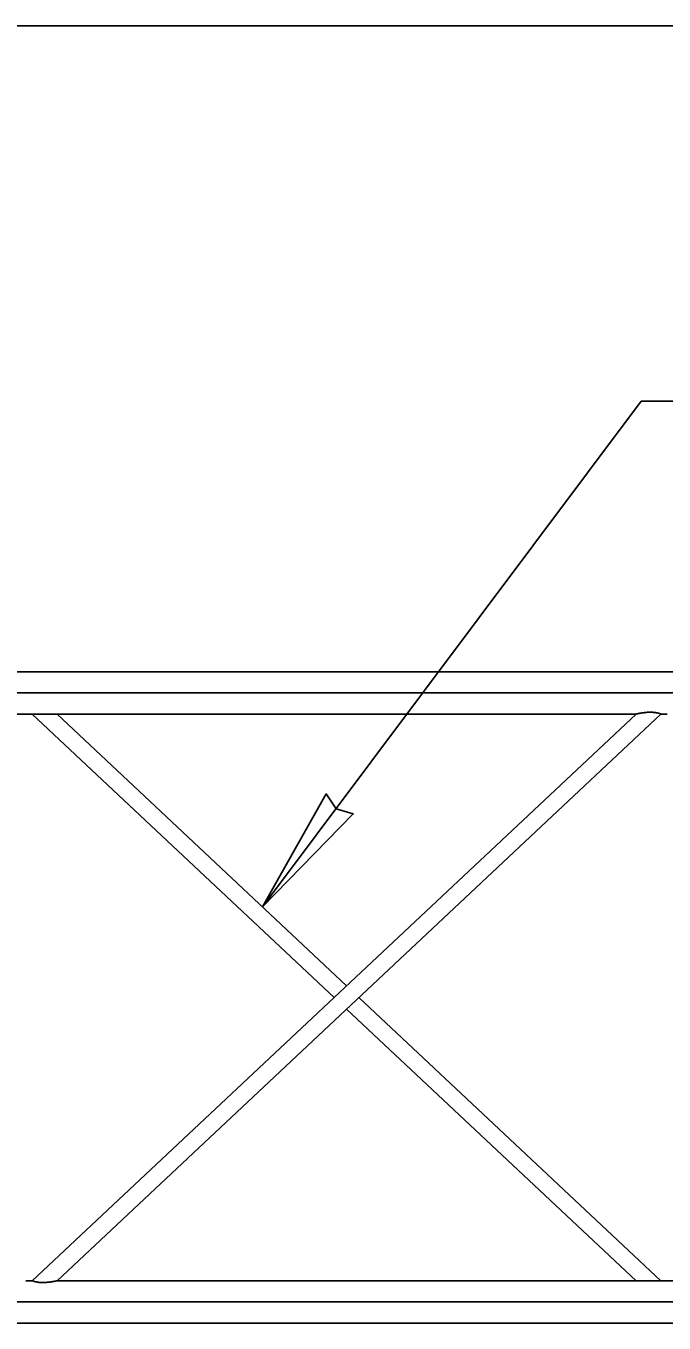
# Model space of a CAD drawing. Extents: x 99862 to 104211, y 98939 to 111076.
# Drawn here: x 100914.1 to 101027.3, y 101845 to 102075 of the extents above; entities that cross this region are included whole.
import ezdxf

# ---------------------------------------------------------------- set-up
doc = ezdxf.new("R2010")
doc.units = 0
for name, color, linetype in [('Level 15', 7, 'Continuous'), ('Level 3', 7, 'Continuous'), ('Level 4', 7, 'Continuous'), ('Level 5', 7, 'Continuous'), ('Level 60', 7, 'Continuous'), ('Level 8', 7, 'Continuous')]:
    doc.layers.add(name, color=color, linetype=linetype)

msp = doc.modelspace()

# ---------------------------------------------------------------- linework, layer by layer
at = {"layer": 'Level 15'}
for p, q in [((100956.09, 101918.77), (101023.22, 102008.49)), ((101023.22, 102008.49), (101039.22, 102008.49)), ((102426.4, 101956.74), (100664.57, 101956.74)), ((102426.4, 101848.74), (100664.57, 101848.74))]:
    msp.add_line(p, q, dxfattribs=at)
msp.add_lwpolyline([(100956.09, 101918.77), (100967.38, 101938.83), (100969.14, 101936.2), (100972.16, 101935.26)], close=True, dxfattribs=at)
at = {"layer": 'Level 3'}
for p, q in [((102410.4, 101960.49), (100801.52, 101960.49)), ((100807.03, 101952.99), (101022.33, 101952.99)), ((101026.71, 101952.99), (101027.84, 101952.99))]:
    msp.add_line(p, q, dxfattribs=at)
msp.add_open_spline([(101022.33, 101952.99), (101022.33, 101952.99), (101022.33, 101952.99), (101022.33, 101952.99), (101022.33, 101952.99), (101022.35, 101953), (101022.38, 101953), (101022.42, 101953.01), (101022.48, 101953.02), (101022.55, 101953.04), (101022.66, 101953.06), (101022.8, 101953.09), (101022.95, 101953.11), (101023.22, 101953.16), (101023.52, 101953.21), (101023.83, 101953.24), (101024.16, 101953.28), (101024.51, 101953.31), (101024.86, 101953.31), (101025.1, 101953.3), (101025.35, 101953.29), (101025.58, 101953.26), (101025.76, 101953.24), (101025.94, 101953.21), (101026.1, 101953.18), (101026.26, 101953.14), (101026.39, 101953.1), (101026.5, 101953.07), (101026.58, 101953.04), (101026.65, 101953.02), (101026.68, 101953), (101026.7, 101953), (101026.71, 101952.99), (101026.71, 101952.99)], degree=3, dxfattribs=at)
at = {"layer": 'Level 4'}
for p, q in [((100915.24, 101852.49), (100914.12, 101852.49)), ((101134.92, 101852.49), (100919.63, 101852.49)), ((100801.52, 101844.99), (102410.4, 101844.99))]:
    msp.add_line(p, q, dxfattribs=at)
msp.add_open_spline([(100919.63, 101852.49), (100919.63, 101852.49), (100919.61, 101852.49), (100919.59, 101852.49), (100919.57, 101852.48), (100919.53, 101852.47), (100919.49, 101852.46), (100919.41, 101852.45), (100919.3, 101852.43), (100919.19, 101852.4), (100918.99, 101852.37), (100918.76, 101852.33), (100918.52, 101852.29), (100918.15, 101852.24), (100917.75, 101852.2), (100917.35, 101852.18), (100917.08, 101852.17), (100916.8, 101852.18), (100916.53, 101852.2), (100916.34, 101852.22), (100916.14, 101852.25), (100915.97, 101852.28), (100915.82, 101852.31), (100915.69, 101852.35), (100915.58, 101852.38), (100915.47, 101852.41), (100915.38, 101852.44), (100915.33, 101852.46), (100915.27, 101852.48), (100915.24, 101852.49), (100915.24, 101852.49)], degree=3, dxfattribs=at)
at = {"layer": 'Level 5'}
for p, q in [((100915.24, 101952.99), (100915.24, 101952.99)), ((100915.24, 101952.99), (100968.78, 101902.74)), ((100970.98, 101904.8), (100919.63, 101952.99)), ((100970.98, 101900.68), (101022.33, 101852.49)), ((101026.71, 101852.49), (100973.17, 101902.74))]:
    msp.add_line(p, q, dxfattribs=at)
at = {"layer": 'Level 60'}
msp.add_line((103150, 102075), (100000, 102075), dxfattribs=at)
at = {"layer": 'Level 8'}
for p, q in [((101022.33, 101952.99), (100915.24, 101852.49)), ((100919.63, 101852.49), (101026.71, 101952.99)), ((101026.71, 101952.99), (101026.71, 101952.99)), ((100915.24, 101852.49), (100915.24, 101852.49))]:
    msp.add_line(p, q, dxfattribs=at)

doc.saveas('drawing.dxf')
